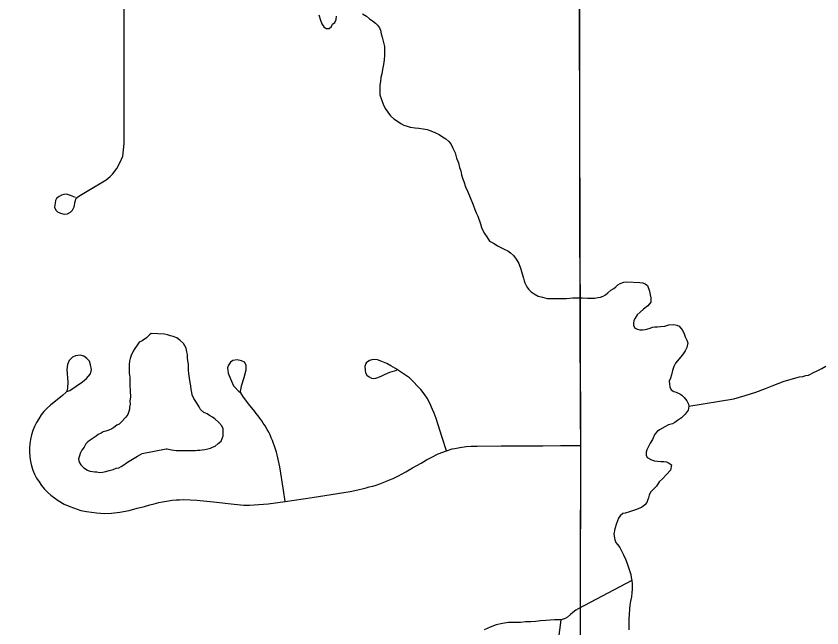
# Model space of a CAD drawing. Extents: x 103424 to 290657, y 38711 to 110967.
# Drawn here: x 116987 to 120775, y 84863 to 87738 of the extents above; entities that cross this region are included whole.
import ezdxf

# ---------------------------------------------------------------- set-up
doc = ezdxf.new("R2010")
doc.units = 0
for name, color, linetype in [('GM_X_Corporation', 7, 'Continuous'), ('GM_X_Minor_Lake', 7, 'Continuous'), ('GM_X_Minor_River', 7, 'Continuous'), ('GM_X_Township_Road', 7, 'Continuous')]:
    doc.layers.add(name, color=color, linetype=linetype)

msp = doc.modelspace()

# ---------------------------------------------------------------- linework, layer by layer
at = {"layer": 'GM_X_Corporation'}
for points in [[(119639, 84504.6), (119641.6, 85722.3), (119634.5, 87732.9), (119633.9, 87813.5), (119633.9, 87824), (119641.1, 89532.2), (119665, 94023.8), (119663.9, 96690), (127752.9, 96778.3), (127904.6, 96781), (127960.9, 96782.1), (128017.2, 96783.1), (128144.7, 96785.8), (131350.5, 96844.5), (131500.4, 96848.9), (132289.6, 96863.9), (132581, 96869.6), (132838, 96874.6), (133225.9, 96882.3), (133496.3, 96888.5), (133864.7, 96896.9), (134160.1, 96903.7)], [(119639, 84504.6), (119641.6, 85722.3), (119634.5, 87732.9), (119633.9, 87813.5), (119633.9, 87824), (119641.1, 89532.2), (119665, 94023.8), (119663.9, 96690), (117026.4, 96688.2), (115542.1, 96665), (105081.7, 96574.5), (103423.7, 96534.8), (103423.7, 70904.9)]]:
    msp.add_lwpolyline(points, dxfattribs=at)
at = {"layer": 'GM_X_Minor_Lake'}
for points in [[(117621.9, 86245.7), (117613.1, 86240.3), (117599.2, 86226), (117579.1, 86211.7), (117565.1, 86205.5), (117553.2, 86187.2), (117545.2, 86175), (117537.3, 86162.8), (117527.4, 86142.5), (117523.5, 86128.3), (117519.7, 86116.2), (117517.8, 86100), (117517.9, 86089.9), (117518.1, 86075.7), (117518.3, 86059.6), (117520.5, 86041.4), (117520.8, 86021.2), (117521, 86001), (117523.3, 85976.8), (117523.6, 85948.5), (117521.8, 85928.3), (117522, 85914.2), (117520.1, 85900), (117520.3, 85889.9), (117516.3, 85879.7), (117512.5, 85865.6), (117502.5, 85853.4), (117480.6, 85828.9), (117470.6, 85820.7), (117460.6, 85814.6), (117446.5, 85804.3), (117436.5, 85798.2), (117422.4, 85792), (117408.3, 85787.8), (117396.3, 85783.6), (117386.2, 85777.5), (117372.2, 85771.3), (117362.2, 85763.1), (117348.1, 85754.9), (117334.1, 85744.6), (117324.1, 85736.4), (117314.1, 85728.3), (117306.2, 85712), (117296.3, 85697.8), (117288.4, 85681.5), (117284.5, 85671.4), (117280.6, 85657.2), (117282.8, 85641.1), (117291, 85629), (117305.3, 85615), (117321.6, 85603.1), (117333.8, 85599.2), (117345.9, 85597.3), (117356.1, 85595.3), (117366.1, 85595.4), (117378.3, 85593.5), (117392.4, 85593.7), (117408.5, 85597.9), (117424.6, 85602.1), (117442.8, 85606.3), (117456.8, 85612.5), (117468.9, 85614.6), (117481, 85620.8), (117493, 85629), (117511, 85641.3), (117533.1, 85655.7), (117557.1, 85670.1), (117579.2, 85682.4), (117692.6, 85703.7)], [(117900, 85707.8), (117910.1, 85712), (117922.2, 85716.1), (117936.2, 85728.4), (117950.2, 85740.6), (117960, 85765), (117959.8, 85781.1), (117959.6, 85797.3), (117953.4, 85811.4), (117939, 85827.4), (117920.7, 85845.4), (117910.5, 85853.4), (117896.2, 85861.3), (117884, 85869.3), (117869.8, 85875.2), (117853.5, 85889.2), (117847.3, 85901.2), (117828.8, 85931.3), (117822.6, 85941.4), (117814.3, 85957.5), (117812.2, 85969.6), (117810, 85983.7), (117807.8, 85999.8), (117805.6, 86016), (117801.3, 86036.1), (117799, 86058.3), (117796.8, 86074.5), (117796.7, 86088.6), (117796.5, 86102.7), (117794.3, 86116.9), (117792.1, 86131), (117791.9, 86147.1), (117789.8, 86159.2), (117785.5, 86177.4), (117773.2, 86199.5), (117756.8, 86215.5), (117742.6, 86225.4), (117724.3, 86231.3), (117712.2, 86235.2), (117698, 86239.1), (117683.8, 86243), (117621.9, 86245.7)], [(117692.6, 85703.7), (117696.1, 85703.8), (117716.3, 85699.9), (117728.5, 85698), (117738.6, 85696.1), (117750.7, 85696.2), (117764.9, 85696.4), (117783, 85696.6), (117795.1, 85696.7), (117805.2, 85696.8), (117817.4, 85696.9), (117829.5, 85697), (117839.6, 85697.1), (117849.7, 85697.2), (117861.8, 85699.4), (117873.9, 85701.5), (117888, 85703.7), (117900, 85707.8)]]:
    msp.add_lwpolyline(points, dxfattribs=at)
at = {"layer": 'GM_X_Minor_River'}
for points in [[(118409.6, 87743.2), (118418, 87719), (118424.2, 87700.9), (118432.5, 87686.8), (118444.7, 87678.9), (118458.8, 87679), (118468.8, 87689.2), (118474.7, 87699.3), (118484.7, 87707.5), (118490.6, 87721.7), (118492.5, 87737.9)], [(118615.5, 87749.2), (118633.8, 87737.3), (118648.1, 87725.3), (118662.4, 87715.4), (118676.6, 87705.4), (118684.8, 87695.4), (118695.1, 87683.4), (118699.2, 87671.3), (118703.5, 87655.2), (118707.7, 87639), (118718.3, 87594.7), (118718.5, 87576.5), (118718.8, 87554.3), (118717, 87532.1), (118713.2, 87509.8), (118709.5, 87487.5), (118705.7, 87467.3), (118701.8, 87449.1)], [(118701.8, 87449.1), (118700, 87430.9), (118696.2, 87412.7), (118696.4, 87394.5), (118696.7, 87368.2), (118705, 87346.1), (118711.4, 87323.9), (118721.7, 87303.8), (118734, 87285.8), (118746.3, 87269.7), (118762.6, 87255.8), (118778.9, 87243.8), (118795.2, 87233.9), (118809.4, 87225.9), (118825.7, 87220), (118839.8, 87216.1), (118862.1, 87212.3), (118880.3, 87210.5), (118900.5, 87208.6), (118918.8, 87204.8), (118937, 87198.9), (118955.3, 87191), (118975.6, 87181.1), (118991.8, 87171.2), (119006.1, 87161.2), (119020.4, 87149.2), (119030.6, 87137.2), (119038.9, 87117.1), (119051.3, 87095), (119057.6, 87070.8), (119066, 87048.7), (119070.3, 87026.5), (119076.5, 87010.4), (119080.8, 86992.2), (119085, 86976.1), (119091.2, 86960), (119099.6, 86935.9), (119110, 86911.7), (119120.4, 86885.6), (119134.9, 86851.4), (119143.3, 86829.2), (119149.5, 86813.1), (119157.8, 86797.1), (119170.3, 86760.8), (119174.5, 86744.7), (119180.7, 86730.6), (119189, 86716.6), (119199.3, 86700.5), (119211.6, 86680.4), (119234, 86668.5), (119250.3, 86658.6), (119268.6, 86648.7), (119284.8, 86640.7), (119299, 86634.8), (119311.2, 86624.9), (119325.5, 86612.9), (119337.8, 86594.8), (119350.2, 86574.7), (119358.6, 86548.6), (119364.9, 86526.4), (119371.2, 86506.3), (119375.4, 86494.2), (119377.5, 86484.1), (119387.8, 86466), (119396, 86454), (119408.3, 86442), (119422.5, 86432), (119440.8, 86422.1), (119461.1, 86416.2), (119483.4, 86410.4), (119505.6, 86410.6), (119544, 86411), (119574.2, 86411.3), (119604.5, 86413.6), (119626.7, 86413.9), (119648.9, 86414.1), (119673.2, 86412.3), (119693.4, 86412.5), (119707.5, 86412.6), (119721.7, 86414.8), (119733.7, 86416.9), (119745.8, 86421.1), (119757.9, 86427.3), (119767.8, 86437.5), (119781.8, 86449.7), (119795.9, 86458), (119805.9, 86466.1), (119815.9, 86474.3), (119825.9, 86480.5), (119844, 86486.7), (119858.1, 86488.9), (119918.8, 86485.4), (119932.9, 86483.6), (119943.1, 86479.6), (119955.3, 86471.7), (119963.7, 86445.5), (119967.9, 86427.3), (119970.1, 86413.2), (119970.3, 86393), (119956.4, 86376.7), (119936.4, 86360.4)], [(119936.4, 86360.4), (119920.4, 86346.1), (119906.4, 86333.8), (119896.5, 86317.6), (119890.5, 86307.4), (119888.7, 86295.3), (119888.8, 86285.2), (119895, 86271.1), (119907.2, 86267.2), (119919.3, 86263.2), (119931.4, 86263.4), (119943.5, 86265.5), (119955.6, 86267.6), (119967.7, 86271.8), (119977.7, 86275.9), (119989.8, 86278.1), (120001.9, 86278.2), (120016.1, 86278.3), (120036.3, 86280.6), (120054.4, 86286.8), (120076.6, 86289), (120092.8, 86285.2), (120102.9, 86281.2), (120117.2, 86263.2), (120125.5, 86249.1), (120131.8, 86231), (120140, 86214.9), (120144.2, 86202.8), (120140.4, 86180.6), (120132.5, 86164.3), (120118.6, 86146), (120086.7, 86107.3), (120078.9, 86091.1), (120073, 86072.8), (120067.2, 86052.6), (120063.3, 86036.4), (120057.4, 86022.2), (120057.6, 86008), (120059.8, 85995.9), (120066, 85981.9), (120078.2, 85973.9), (120090.3, 85970), (120106.6, 85962.1), (120116.8, 85956.1), (120127, 85946.1), (120139.3, 85930.1), (120147.6, 85914), (120149.7, 85903.9), (120145.9, 85885.7), (120131.9, 85867.4), (120114, 85849), (120095.9, 85836.7), (120083.9, 85828.5), (120071.9, 85822.3), (120053.8, 85816.1), (120035.7, 85807.8), (120011.6, 85793.5), (119999.6, 85785.3), (119989.6, 85773), (119977.8, 85748.7), (119967.9, 85730.4), (119958, 85712.1), (119952.1, 85699.9), (119948.2, 85687.8), (119948.4, 85673.6), (119952.5, 85663.6), (119972.9, 85651.7), (119987, 85647.8), (120001.2, 85645.9), (120017.4, 85644), (120031.5, 85644.2), (120043.7, 85642.3), (120053.8, 85638.3), (120068.1, 85628.4), (120062.3, 85604.1), (120044.3, 85583.7), (120026.4, 85565.3), (120010.4, 85549), (119996.5, 85528.7), (119978.5, 85510.3), (119968.6, 85500.1), (119962.7, 85485.9), (119958.8, 85473.8), (119954.9, 85461.6), (119951, 85451.5), (119943, 85441.3), (119927, 85429), (119898.8, 85416.6), (119870.7, 85408.2), (119850.5, 85402), (119838.5, 85399.8), (119826.4, 85389.6), (119818.5, 85377.4), (119808.7, 85353.1), (119800.9, 85328.8), (119797.2, 85302.5), (119799.4, 85286.3), (119801.5, 85276.2), (119805.7, 85264.2), (119813.9, 85254.1), (119824.1, 85240.1)], [(120149.7, 85903.9), (120361.4, 85938.4), (120413.7, 85955), (120464, 85969.7), (120510.2, 85988.3), (120540.4, 86000.7), (120568.5, 86011.1), (120596.7, 86021.5), (120669.2, 86042.4), (120685.3, 86044.6), (120699.4, 86048.8), (120711.5, 86050.9), (120721.5, 86055.1), (120731.6, 86061.2), (120755.7, 86071.5), (120773.7, 86081.8), (120793.8, 86092.1)], [(119824.1, 85240.1), (119832.4, 85224), (119842.7, 85205.9), (119851, 85185.8), (119859.3, 85165.7), (119865.6, 85145.6), (119871.9, 85127.5), (119876.1, 85113.4), (119878.3, 85099.2), (119880.5, 85085.1), (119882.7, 85069), (119882.8, 85056.9), (119883, 85044.7), (119881.1, 85026.5), (119879.3, 85008.3), (119875.5, 84988.1), (119871.7, 84969.9), (119869.9, 84951.7), (119868.2, 84925.4), (119866.4, 84905.2), (119866.6, 84889), (119866.8, 84868.8), (119867, 84852.7)], [(119880.5, 85085.1), (119629.6, 84951.3), (119617.5, 84945.1), (119603.5, 84934.9), (119593.5, 84924.7), (119579.5, 84912.4), (119567.5, 84906.3), (119549.4, 84900), (119535.2, 84899.9), (119517.1, 84899.7), (119496.9, 84899.5), (119476.7, 84897.3), (119452.5, 84895), (119430.3, 84892.8), (119406.1, 84890.5), (119381.9, 84890.3), (119357.6, 84888), (119331.4, 84887.7), (119301.1, 84887.5), (119272.9, 84883.1), (119242.7, 84876.8), (119214.5, 84866.4), (119186.4, 84854)], [(119536.4, 84802.9), (119549.4, 84900)]]:
    msp.add_lwpolyline(points, dxfattribs=at)
at = {"layer": 'GM_X_Township_Road'}
for points in [[(117266.2, 86884.6), (117242.3, 86895.1), (117223.2, 86900.3), (117210.8, 86899.4), (117199.8, 86897), (117188.4, 86890.3), (117176.4, 86880.2), (117171.8, 86872), (117169.5, 86859.3), (117167.8, 86840.6), (117172.6, 86825.4), (117180.7, 86817.7), (117195, 86811.5), (117213.2, 86806.3), (117227.5, 86808.7), (117241.8, 86816.8), (117251.4, 86825.4), (117259.5, 86841.6), (117264.7, 86866.4), (117269, 86882.2), (117281, 86891.7), (117320, 86915.2), (117409.4, 86969.1), (117429.2, 86984.7), (117439, 86994.4), (117460.5, 87021.1), (117474.8, 87047.9), (117488.6, 87078.9), (117493.9, 87139.5), (117494.5, 87820.3)], [(119639.1, 84831.9), (119639.6, 84957.7), (119640.2, 85083.5), (119640.6, 85248.6), (119641.1, 85405.1), (119641.5, 85561.6), (119642.1, 85719.4), (119640.6, 85871.8), (119639.2, 86024.3), (119638.7, 86189.3), (119638.2, 86354.4), (119637.6, 86519.5), (119637.1, 86684.5), (119636.7, 86800.4), (119636.4, 86916.4), (119637.4, 87807.9)], [(117225.6, 85974), (117239, 85978.2), (117298.1, 86018.2), (117318.1, 86035.3), (117335.7, 86056.6), (117341, 86077.4), (117336.9, 86099.1), (117332, 86116.3), (117319.8, 86128.9), (117305.1, 86139.6), (117288.3, 86143.7), (117266.2, 86141.2), (117251.9, 86134.3), (117235.5, 86118.7), (117227.4, 86100.3), (117224.9, 86076.6), (117229.4, 86016.9), (117228.8, 85990.9), (117227.3, 85980.5), (117221.9, 85969.7), (117205.3, 85955.2), (117147.6, 85909.7), (117132.4, 85894.7), (117117.5, 85879.5), (117104.5, 85863.3), (117093, 85844.9), (117082.2, 85827.3), (117073.1, 85809.3), (117065.5, 85790.1), (117059, 85770.3), (117054.7, 85748.1), (117051.4, 85728.5), (117050.1, 85707.7), (117049.5, 85690), (117050.7, 85666.1), (117054.3, 85645), (117059.3, 85624.5), (117065.8, 85604.5), (117073.8, 85585.1), (117083.1, 85566.3), (117094.2, 85548.3), (117106.3, 85531.2), (117119.9, 85515), (117134.5, 85499.9), (117150.3, 85486), (117166.9, 85473.3), (117184.8, 85461.9), (117212.2, 85444.1), (117239.5, 85432.4), (117291.2, 85414.8), (117317.5, 85409), (117364.7, 85403.1), (117401.5, 85400.7), (117434.7, 85402), (117473.5, 85406.6), (117517.7, 85413.9), (117556.3, 85425.2), (117590.4, 85433.5), (117614.8, 85440.8), (117635.1, 85446.2), (117657, 85452.1), (117675, 85455.1), (117694.3, 85458.8), (117719.8, 85462.7), (117738.4, 85463.8), (117755.1, 85464.6), (117775.5, 85465.5), (117805.2, 85464.4), (117836.2, 85462.5), (117915.2, 85454.7), (118011.9, 85444.1), (118057.1, 85440), (118083.8, 85439.7), (118171.5, 85444.9), (118251.1, 85456.8), (118378.7, 85475), (118468.2, 85489.7), (118557.6, 85504.3), (118579.1, 85508.2), (118599.4, 85513.2), (118613.3, 85516.4), (118632.2, 85520.8), (118646.9, 85524.9), (118662.9, 85529), (118679.1, 85534), (118696.1, 85539.4), (118712.5, 85545.9), (118727.2, 85551.5), (118742.7, 85558.2), (118758.4, 85564.7), (118780.6, 85575.8), (118804, 85587.7), (118818.9, 85595.9), (118835, 85605), (118850.1, 85614), (118890.2, 85636.4), (118915.3, 85652.3), (118937.5, 85663.8), (118970.4, 85680), (119009.3, 85694.3), (119036.2, 85703.4), (119049.7, 85705.4), (119072, 85710.3), (119101.6, 85714.7), (119125.3, 85716.7), (119154.3, 85717.3), (119267.2, 85717.8), (119380.1, 85718.2), (119463, 85718.6), (119546, 85719), (119642.1, 85719.4)], [(118251.1, 85456.8), (118242.9, 85509.7), (118226, 85619.2), (118223.5, 85633.3), (118220.8, 85647.4), (118217.7, 85661.4), (118214.2, 85675.3), (118210.5, 85689.1), (118206.4, 85702.8), (118201.9, 85716.5), (118196.9, 85729.9), (118191.9, 85743.3), (118186.1, 85756.4), (118180.3, 85769.5), (118174, 85782.4), (118167.5, 85795.2), (118158, 85811.9), (118148.4, 85825.1), (118141.3, 85835.4), (118132.4, 85848.7), (118124.2, 85858.5), (118115.8, 85870.2), (118108.5, 85879.4), (118078.6, 85915.2), (118052.5, 85951.2), (118042.4, 85967.2), (118042, 85974.4), (118044.4, 85989.1), (118046.9, 86000.2), (118058.4, 86038.8), (118068.5, 86075.8), (118067.8, 86096.6), (118060.7, 86110.8), (118046.5, 86118.3), (118026.4, 86122.7), (118005.5, 86119.4), (117995, 86111.6), (117985, 86097.4), (117980.5, 86084.3), (117983.5, 86059), (117995, 86032.8), (118009.2, 86000.8), (118038.7, 85968.4)], [(119009.3, 85694.3), (118988.9, 85757.3), (118961.3, 85847), (118952, 85871.7), (118944.7, 85888.7), (118931.8, 85919.3), (118918.9, 85941.9), (118904.9, 85963.2), (118889.5, 85983.5), (118873.7, 85999.3), (118854.8, 86018.5), (118835.6, 86037.6), (118817.2, 86050.2), (118793.7, 86066.5), (118769.9, 86081.8), (118748.8, 86094.6), (118729.2, 86105.4), (118705.6, 86114.7), (118685, 86121.7), (118664.7, 86123.5), (118647.5, 86119.1), (118633, 86107.7), (118629, 86100), (118626.4, 86090.7), (118627, 86074.3), (118628.7, 86061.9), (118635.4, 86050.7), (118646.9, 86042.3), (118656.6, 86035.6), (118667.3, 86035.2), (118677.8, 86036.2), (118699, 86044.7), (118717.7, 86053.2), (118743.2, 86064.1), (118776.4, 86074.5)]]:
    msp.add_lwpolyline(points, dxfattribs=at)

doc.saveas('drawing.dxf')
